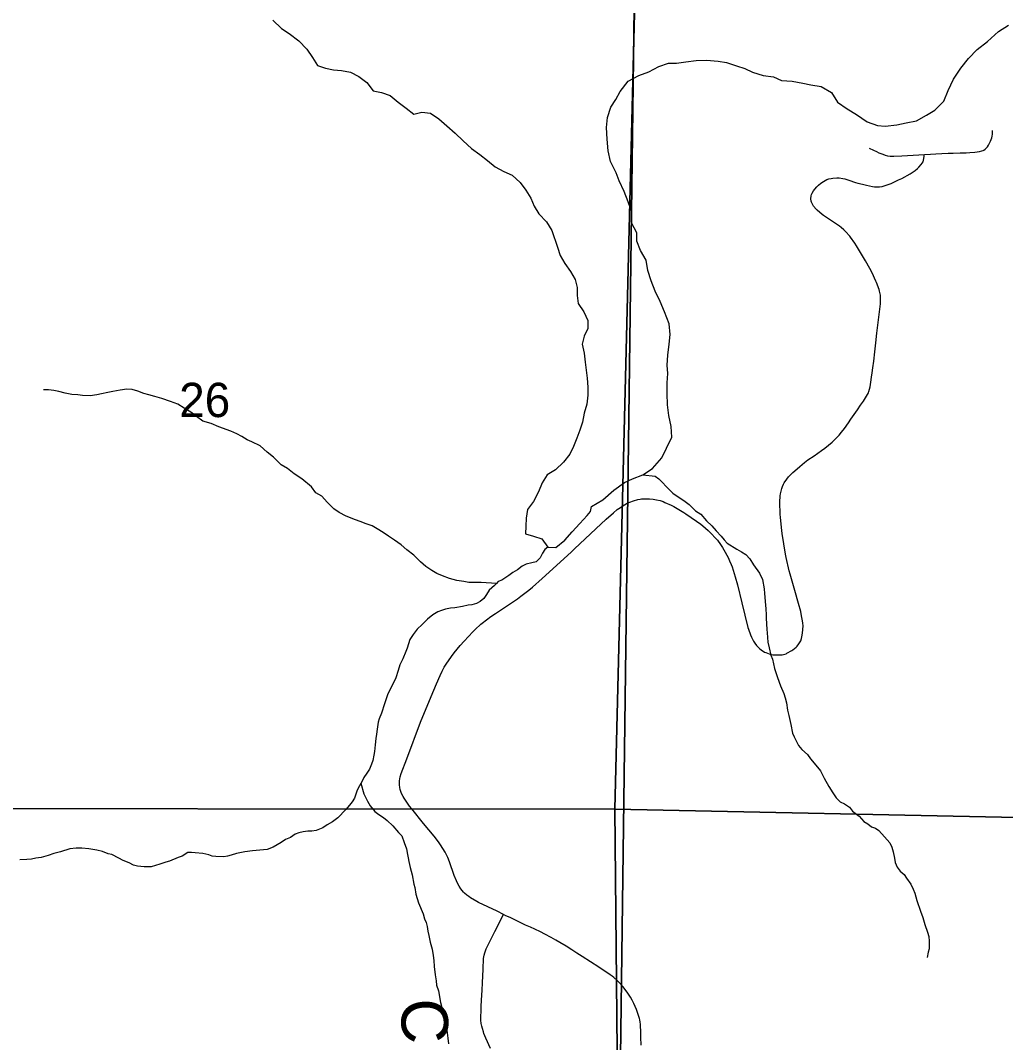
# Model space of a CAD drawing. Extents: x 0 to 34, y 0 to 22.
# Drawn here: x 19.467 to 20.67, y 15.38 to 16.628 of the extents above; entities that cross this region are included whole.
import ezdxf

# ---------------------------------------------------------------- set-up
doc = ezdxf.new("R2010")
doc.units = 0
for name, color, linetype in [('GM_X_Corporation', 7, 'Continuous'), ('GM_X_County_Road', 7, 'Continuous'), ('GM_X_County_Road_Text', 7, 'Continuous'), ('GM_X_Major_Lake', 7, 'Continuous'), ('GM_X_Minor_River', 7, 'Continuous'), ('GM_X_Section_Text', 7, 'Continuous'), ('GM_X_Township_Road', 7, 'Continuous')]:
    doc.layers.add(name, color=color, linetype=linetype)

msp = doc.modelspace()

# ---------------------------------------------------------------- linework, layer by layer
at = {"layer": 'GM_X_Corporation'}
for points in [[(18.6, 19.2331), (18.6, 14.6606), (18.9216, 14.6592), (19.4007, 14.6554), (19.8855, 14.6528), (20.2016, 14.6512), (20.203, 14.81), (20.1987, 15.2691), (20.2208, 16.9558), (20.2471, 18.8539), (20.254, 19.2058), (20.065, 19.208), (18.9898, 19.2261)], [(19.1937, 16.6992), (20.2179, 16.6698), (20.1931, 15.6647), (19.1743, 15.6658)], [(20.2179, 16.6698), (21.2309, 16.6512), (21.2159, 15.6439), (20.1931, 15.6647)], [(20.1931, 15.6647), (20.2028, 14.6536), (19.1768, 14.6588), (19.1743, 15.6658)], [(21.2159, 15.6439), (21.1958, 14.6279), (20.2028, 14.6536), (20.1931, 15.6647)]]:
    msp.add_lwpolyline(points, close=True, dxfattribs=at)
msp.add_lwpolyline([(20.2208, 16.9558), (20.1987, 15.2691), (20.203, 14.81), (20.2016, 14.6512), (20.2571, 14.6508), (21.1282, 14.6279), (21.314, 14.623), (22.3464, 14.612), (22.9003, 14.6033), (24.2301, 14.5912), (24.2265, 14.4444), (24.4406, 14.442), (25.338, 14.4317), (25.4, 14.4307), (25.4, 19.0068)], dxfattribs=at)
at = {"layer": 'GM_X_County_Road'}
for points in [[(20.0481, 15.5186), (20.0515, 15.5255), (20.0571, 15.5363)], [(20.0412, 15.3726), (20.0355, 15.3854), (20.0332, 15.3911), (20.0325, 15.3933), (20.0314, 15.3972), (20.0307, 15.4002), (20.0299, 15.4034), (20.0295, 15.4074), (20.0292, 15.4106), (20.0296, 15.4196), (20.0297, 15.4239), (20.0301, 15.4317), (20.0309, 15.4438), (20.0315, 15.4529), (20.0324, 15.4697), (20.0328, 15.4828), (20.033, 15.4848), (20.0335, 15.4868), (20.0342, 15.4894), (20.0358, 15.4943), (20.0378, 15.4986), (20.0407, 15.5043), (20.0465, 15.5155), (20.0481, 15.5186)]]:
    msp.add_lwpolyline(points, dxfattribs=at)
at = {"layer": 'GM_X_Major_Lake'}
for points in [[(19.7754, 16.6278), (19.786, 16.6176), (19.7955, 16.6116), (19.8072, 16.6028), (19.8171, 16.5926), (19.8239, 16.5824), (19.8299, 16.5725), (19.8398, 16.5691), (19.8496, 16.5672)], [(20.1633, 16.0283), (20.1645, 16.0342), (20.1784, 16.0423), (20.1916, 16.0542), (20.2048, 16.0634), (20.2146, 16.0681), (20.227, 16.0731), (20.2391, 16.0808), (20.2503, 16.0938), (20.2559, 16.1056), (20.2626, 16.119), (20.2617, 16.1319), (20.2589, 16.1455), (20.2573, 16.1584), (20.2568, 16.172), (20.257, 16.1853), (20.2577, 16.1967), (20.2568, 16.2066), (20.2575, 16.2191), (20.2592, 16.2324), (20.2606, 16.2442), (20.2594, 16.2574), (20.2536, 16.2718), (20.2481, 16.2846), (20.2423, 16.2971), (20.2373, 16.3099), (20.2334, 16.3224), (20.231, 16.3349), (20.2241, 16.3466), (20.2198, 16.3583), (20.2197, 16.3682), (20.2135, 16.3803), (20.2138, 16.3935), (20.2091, 16.406), (20.2044, 16.4189), (20.1983, 16.4317), (20.1944, 16.4415), (20.1878, 16.4555), (20.185, 16.4684), (20.1834, 16.4828), (20.1829, 16.4968), (20.1839, 16.5089), (20.1879, 16.5215), (20.1943, 16.531), (20.1995, 16.5406), (20.2092, 16.5532), (20.2224, 16.5602), (20.2345, 16.5648), (20.2466, 16.5714), (20.2583, 16.5753), (20.2681, 16.5754), (20.2798, 16.577), (20.2923, 16.5787), (20.3048, 16.5792), (20.3189, 16.5778), (20.3291, 16.576), (20.3416, 16.5723), (20.3515, 16.569), (20.361, 16.5645), (20.374, 16.5605), (20.3865, 16.5587), (20.3964, 16.5543), (20.4096, 16.5533), (20.4225, 16.5511), (20.432, 16.5489), (20.4449, 16.5468), (20.4575, 16.5397), (20.4648, 16.5276), (20.4766, 16.5198), (20.4881, 16.5127), (20.501, 16.5037), (20.5136, 16.4993), (20.5231, 16.4986), (20.5371, 16.4999), (20.5484, 16.5027), (20.5613, 16.5051), (20.5733, 16.512), (20.5835, 16.5182), (20.5944, 16.5289), (20.5999, 16.5419), (20.6062, 16.556), (20.6152, 16.5693), (20.6246, 16.5812), (20.6351, 16.5919), (20.6479, 16.6019), (20.6614, 16.6142), (20.6734, 16.6219)], [(19.8496, 16.5672), (19.8595, 16.5665), (19.8704, 16.5642), (19.8803, 16.5589), (19.8901, 16.5517), (19.8981, 16.5418), (19.9083, 16.5396), (19.9189, 16.5358), (19.9284, 16.5278), (19.9382, 16.5206), (19.9477, 16.5131), (19.9575, 16.5157), (19.9681, 16.5142), (19.978, 16.5074), (19.9878, 16.4987), (19.998, 16.49), (20.0079, 16.4805), (20.0181, 16.4714), (20.028, 16.4638), (20.0374, 16.4566), (20.0469, 16.4487), (20.0575, 16.4433), (20.0677, 16.4388), (20.0772, 16.4297), (20.0844, 16.4202), (20.0905, 16.4104), (20.0946, 16.4009), (20.1003, 16.3914), (20.1094, 16.3816), (20.1162, 16.3713), (20.123, 16.3508), (20.1261, 16.3406), (20.1321, 16.3307), (20.1389, 16.3212), (20.1446, 16.3114), (20.1469, 16.3015), (20.1469, 16.2917), (20.148, 16.2822), (20.1552, 16.2719), (20.1598, 16.2613), (20.1602, 16.2514), (20.1556, 16.242), (20.153, 16.2325), (20.1556, 16.2215), (20.1568, 16.2105), (20.1579, 16.2006), (20.1591, 16.1911), (20.1602, 16.1801), (20.1602, 16.1702), (20.1587, 16.1592), (20.1557, 16.1482), (20.1534, 16.1372), (20.1504, 16.1273), (20.1466, 16.1175), (20.1424, 16.1076), (20.1379, 16.0981), (20.1303, 16.0882), (20.1205, 16.0791), (20.1103, 16.073), (20.1042, 16.0631), (20.0997, 16.0521), (20.0936, 16.0404), (20.0864, 16.0305), (20.0849, 16.0199), (20.0842, 16.0104), (20.0838, 16.0009), (20.0936, 15.9982), (20.1039, 15.9948), (20.1111, 15.9846), (20.1209, 15.9842), (20.1319, 15.9933), (20.141, 16.0032), (20.1504, 16.0135), (20.1591, 16.0233), (20.1633, 16.0283)]]:
    msp.add_lwpolyline(points, dxfattribs=at)
at = {"layer": 'GM_X_Minor_River'}
for points in [[(20.0484, 15.9405), (20.0296, 15.9414), (20.0224, 15.9416), (20.0148, 15.9415), (20.0087, 15.9426), (20, 15.944), (19.9912, 15.9465), (19.9825, 15.9498), (19.9756, 15.9527), (19.9695, 15.9561), (19.9623, 15.9609), (19.9557, 15.9669), (19.9477, 15.9748), (19.9389, 15.9815), (19.932, 15.9875), (19.924, 15.9931), (19.9167, 15.9979), (19.9102, 16.0024), (19.9029, 16.0069), (19.8968, 16.0106), (19.8896, 16.0131), (19.882, 16.0161), (19.8763, 16.0179), (19.8649, 16.0223), (19.8565, 16.0271), (19.85, 16.0316), (19.8419, 16.0395), (19.8354, 16.047), (19.8281, 16.051), (19.8227, 16.0582), (19.8108, 16.0679), (19.8017, 16.0743), (19.7932, 16.0806), (19.7856, 16.0851), (19.7764, 16.0944), (19.7687, 16.1008), (19.7599, 16.1083), (19.75, 16.1131), (19.7443, 16.1157), (19.7378, 16.1198), (19.7317, 16.1231), (19.7241, 16.1264), (19.7096, 16.1315), (19.7001, 16.1356), (19.6902, 16.1385), (19.6822, 16.1441), (19.6753, 16.1493), (19.6673, 16.1545), (19.6596, 16.159), (19.6505, 16.1626), (19.6402, 16.1663), (19.6315, 16.1684), (19.6242, 16.1706), (19.6182, 16.172), (19.6109, 16.175), (19.6037, 16.1772), (19.5973, 16.1774), (19.5893, 16.1762), (19.5803, 16.1745), (19.5742, 16.1733), (19.5663, 16.1716), (19.5606, 16.1704), (19.5527, 16.1695), (19.5432, 16.1698), (19.5376, 16.1704), (19.53, 16.1711), (19.522, 16.1725), (19.5144, 16.1747), (19.5083, 16.1757), (19.5015, 16.1768), (19.4954, 16.1767)], [(20.227, 16.0731), (20.242, 16.0714), (20.2466, 16.068), (20.2508, 16.0639), (20.2562, 16.0583), (20.2639, 16.0504), (20.2788, 16.0403), (20.2838, 16.0366), (20.2914, 16.0291), (20.2979, 16.025), (20.3049, 16.0167), (20.3114, 16.0107), (20.3168, 16.0047), (20.3229, 15.9979), (20.3264, 15.9938), (20.3302, 15.9897), (20.3417, 15.9822), (20.3474, 15.9789), (20.3528, 15.9755), (20.3578, 15.9703), (20.3624, 15.9631), (20.3694, 15.953), (20.3733, 15.945), (20.3753, 15.9336), (20.3758, 15.9283), (20.3767, 15.9138), (20.3772, 15.9093), (20.3777, 15.902), (20.3777, 15.8979), (20.3783, 15.8842), (20.3787, 15.88), (20.3796, 15.8686), (20.3813, 15.8617), (20.3833, 15.853), (20.3856, 15.8481), (20.388, 15.8367), (20.3916, 15.8257), (20.3952, 15.8155), (20.3991, 15.806), (20.401, 15.8007), (20.4026, 15.7946), (20.4039, 15.7859), (20.4055, 15.7794), (20.4076, 15.7684), (20.41, 15.7578), (20.4119, 15.7533), (20.4139, 15.7491), (20.417, 15.7427), (20.4212, 15.7378), (20.4281, 15.7318), (20.4316, 15.7265), (20.4382, 15.7186), (20.4439, 15.7115), (20.4486, 15.7028), (20.454, 15.6926), (20.4591, 15.6847), (20.463, 15.6786), (20.4679, 15.6737), (20.4733, 15.6715), (20.4794, 15.6674), (20.4832, 15.6625), (20.4913, 15.6562), (20.4967, 15.6498), (20.5016, 15.6468), (20.5062, 15.6435), (20.5112, 15.6416), (20.5154, 15.639), (20.5223, 15.6311), (20.5285, 15.6236), (20.5312, 15.6187), (20.5328, 15.613), (20.5344, 15.605), (20.5352, 15.5997), (20.5376, 15.594), (20.5411, 15.5891), (20.546, 15.585), (20.5488, 15.5805), (20.5542, 15.5733), (20.5573, 15.5673), (20.5592, 15.5624), (20.5616, 15.5533), (20.566, 15.5404), (20.5691, 15.5328), (20.5715, 15.5241), (20.5747, 15.5146), (20.5762, 15.5093), (20.5767, 15.5036), (20.5768, 15.4945), (20.5754, 15.4902), (20.574, 15.4837)], [(20.1111, 15.9846), (20.1077, 15.9818), (20.1048, 15.9775), (20.1018, 15.9718), (20.097, 15.9667), (20.0917, 15.9655), (20.0849, 15.9639), (20.08, 15.9615), (20.074, 15.9569), (20.0684, 15.9537), (20.0635, 15.9502), (20.0549, 15.9444), (20.0507, 15.9428), (20.0485, 15.9405)], [(20.0485, 15.9405), (20.0459, 15.9378), (20.0395, 15.932), (20.0362, 15.927), (20.0329, 15.922), (20.0287, 15.9185), (20.0242, 15.9161), (20.0182, 15.9141), (20.014, 15.9137), (20.0069, 15.9121), (19.9978, 15.9108), (19.9925, 15.9103), (19.9861, 15.9091), (19.9812, 15.9075), (19.977, 15.9059), (19.971, 15.902), (19.9643, 15.8966), (19.9576, 15.8904), (19.9516, 15.8846), (19.9468, 15.878), (19.9427, 15.8719), (19.9394, 15.8615), (19.938, 15.8573), (19.9343, 15.8485), (19.9306, 15.8412), (19.9285, 15.834), (19.9256, 15.8252), (19.9156, 15.8044), (19.9116, 15.7933), (19.908, 15.7822), (19.9051, 15.7753), (19.904, 15.7711), (19.903, 15.7624), (19.9019, 15.7566), (19.9012, 15.7513), (19.9006, 15.7433), (19.8996, 15.7353), (19.8989, 15.7307), (19.8975, 15.7242), (19.896, 15.72), (19.8934, 15.7138), (19.8901, 15.7088), (19.8864, 15.7035), (19.8845, 15.6992), (19.8812, 15.6935), (19.8786, 15.6881), (19.8768, 15.6831), (19.875, 15.6785), (19.8724, 15.6739), (19.8691, 15.6697), (19.8646, 15.6643), (19.8549, 15.6542), (19.8485, 15.6496), (19.8418, 15.6457), (19.8365, 15.6422), (19.8282, 15.639), (19.8229, 15.6381), (19.8184, 15.6381), (19.8124, 15.6372), (19.8071, 15.636), (19.8029, 15.6344), (19.7969, 15.6305), (19.7909, 15.6278), (19.7857, 15.6242), (19.7808, 15.6215), (19.7759, 15.6184), (19.7687, 15.6156), (19.7642, 15.6152), (19.7551, 15.6146), (19.7506, 15.6142), (19.7415, 15.6129), (19.7313, 15.6109), (19.7245, 15.6089), (19.72, 15.6076), (19.7155, 15.6068), (19.706, 15.6071), (19.7015, 15.6074), (19.6973, 15.6092), (19.6901, 15.6106), (19.6806, 15.6116), (19.6764, 15.6119), (19.6719, 15.6119), (19.6647, 15.6076), (19.6598, 15.606), (19.6493, 15.6016), (19.6448, 15.6), (19.6376, 15.5976), (19.6271, 15.5944), (19.6184, 15.5947)], [(19.883, 15.6966), (19.8867, 15.6837), (19.891, 15.6746), (19.8944, 15.6689), (19.9002, 15.6622), (19.9048, 15.6584), (19.9105, 15.6547), (19.9151, 15.651), (19.922, 15.6446), (19.929, 15.6363), (19.9328, 15.6322), (19.936, 15.6242), (19.9387, 15.6166), (19.9399, 15.6094), (19.9408, 15.6053), (19.9416, 15.6011), (19.9432, 15.5935), (19.9456, 15.5848), (19.9476, 15.5734), (19.9488, 15.5692), (19.9501, 15.5612), (19.9533, 15.5506), (19.9588, 15.5373), (19.9607, 15.5309), (19.9627, 15.5267), (19.9639, 15.5218), (19.9647, 15.5161), (19.9659, 15.5108), (19.9676, 15.5024), (19.97, 15.4941), (19.9712, 15.4861), (19.9721, 15.48), (19.9725, 15.4728), (19.9738, 15.4625), (19.975, 15.4553), (19.9751, 15.45), (19.9779, 15.4432), (19.9803, 15.4291), (19.982, 15.4211), (19.9832, 15.4158), (19.9848, 15.4101), (19.9864, 15.4048), (19.9872, 15.3999), (19.9884, 15.3919), (19.9893, 15.3855), (19.9898, 15.3786)], [(19.6184, 15.5947), (19.6104, 15.5953), (19.6055, 15.5964), (19.6001, 15.5994), (19.5929, 15.6023), (19.5875, 15.6049), (19.5788, 15.6097), (19.5746, 15.6104), (19.5677, 15.6134), (19.5605, 15.6148), (19.5507, 15.6165), (19.5423, 15.6172), (19.5355, 15.6174), (19.5276, 15.6166), (19.5163, 15.613), (19.5083, 15.6109), (19.5012, 15.6082), (19.4929, 15.6061), (19.4861, 15.6049), (19.4808, 15.6037), (19.4751, 15.6036), (19.4668, 15.6031)]]:
    msp.add_lwpolyline(points, dxfattribs=at)
at = {"layer": 'GM_X_Township_Road'}
for points in [[(20.5035, 16.4718), (20.5088, 16.4692), (20.5122, 16.4675), (20.5154, 16.466), (20.5199, 16.4641), (20.5231, 16.463), (20.5256, 16.4623), (20.5292, 16.4619), (20.5337, 16.4618), (20.5433, 16.4622), (20.5708, 16.4638), (20.5781, 16.4642), (20.5846, 16.4646), (20.5922, 16.4651), (20.5999, 16.4656), (20.6059, 16.4657), (20.6146, 16.466), (20.6217, 16.4661), (20.6261, 16.4664), (20.6322, 16.4669), (20.6379, 16.4677), (20.6409, 16.4683), (20.6427, 16.4689), (20.6435, 16.4693), (20.645, 16.4704), (20.6466, 16.4719), (20.6479, 16.4734), (20.649, 16.4751), (20.6503, 16.4776), (20.6517, 16.4802), (20.6524, 16.4823), (20.653, 16.4841), (20.6535, 16.4861), (20.6539, 16.4886), (20.654, 16.4908), (20.6541, 16.493)], [(20.1979, 16.0319), (20.1986, 16.0324), (20.2013, 16.0342), (20.2047, 16.0365), (20.2082, 16.0383), (20.2113, 16.0396), (20.2157, 16.0412), (20.2209, 16.0428), (20.2238, 16.0434), (20.2256, 16.0436), (20.2317, 16.0438), (20.2351, 16.0436), (20.2399, 16.0431), (20.2439, 16.0424), (20.2481, 16.0415), (20.2519, 16.0402), (20.2541, 16.0393), (20.2617, 16.0359), (20.2649, 16.0341), (20.277, 16.0269), (20.2797, 16.0252), (20.2928, 16.0164), (20.2979, 16.0127), (20.3004, 16.0107), (20.3068, 16.005), (20.3103, 16.0017), (20.3163, 15.9953), (20.3181, 15.9932), (20.322, 15.9879), (20.3244, 15.9842), (20.3261, 15.9814), (20.3311, 15.9719), (20.333, 15.9679), (20.3349, 15.9635), (20.3361, 15.9605), (20.3397, 15.9485), (20.3425, 15.9386), (20.3479, 15.9169), (20.3553, 15.8867), (20.356, 15.8844), (20.3584, 15.8776), (20.3597, 15.8747), (20.3624, 15.8698), (20.364, 15.8674), (20.3659, 15.8648), (20.3677, 15.8629), (20.3697, 15.861), (20.3717, 15.8594), (20.3757, 15.8567), (20.3772, 15.8559), (20.3812, 15.8544), (20.3825, 15.854), (20.3859, 15.8534), (20.388, 15.8532), (20.3959, 15.8532), (20.3973, 15.8533), (20.399, 15.8536), (20.402, 15.8546), (20.4031, 15.8551), (20.4091, 15.8586), (20.4103, 15.8594), (20.4141, 15.8626), (20.4154, 15.864), (20.4177, 15.8668), (20.4191, 15.869), (20.4198, 15.8702), (20.4208, 15.873), (20.4214, 15.8754), (20.4221, 15.8796), (20.4226, 15.8843), (20.4227, 15.8885), (20.4225, 15.8917), (20.4221, 15.8949), (20.421, 15.901), (20.4199, 15.9062), (20.4173, 15.916), (20.4126, 15.9317), (20.4069, 15.9517), (20.4059, 15.9558), (20.4022, 15.972), (20.4014, 15.976), (20.3972, 16.0012), (20.3967, 16.0049), (20.3951, 16.021), (20.3948, 16.0248), (20.3942, 16.0394), (20.3948, 16.0474), (20.3952, 16.0499), (20.3967, 16.0562), (20.3976, 16.0587), (20.3988, 16.0615), (20.3998, 16.0633), (20.403, 16.0678), (20.4051, 16.0704), (20.4102, 16.0756), (20.4125, 16.0777), (20.4188, 16.0833), (20.4245, 16.088), (20.4286, 16.0911), (20.4361, 16.0962), (20.4453, 16.1026), (20.4494, 16.1056), (20.4582, 16.113), (20.4622, 16.1168), (20.4666, 16.1213), (20.4697, 16.1249), (20.4731, 16.1294), (20.4782, 16.1366), (20.4811, 16.1409), (20.485, 16.1464), (20.489, 16.1522), (20.4929, 16.1578), (20.4965, 16.163), (20.499, 16.1669), (20.5025, 16.1731), (20.5031, 16.1747), (20.504, 16.1776), (20.5046, 16.1802), (20.5055, 16.1859), (20.5064, 16.1922), (20.5071, 16.1973), (20.5079, 16.2037), (20.5089, 16.2118), (20.5102, 16.2232), (20.5114, 16.234), (20.5128, 16.2457), (20.5172, 16.2818), (20.5174, 16.2844), (20.5171, 16.2924), (20.5162, 16.2969), (20.5155, 16.2993), (20.5125, 16.3075), (20.5117, 16.3095), (20.5071, 16.3193), (20.5043, 16.3248), (20.499, 16.334), (20.4881, 16.3523), (20.486, 16.3556), (20.4807, 16.3632), (20.4798, 16.3643), (20.4745, 16.37), (20.4723, 16.3721), (20.4694, 16.3746), (20.4671, 16.3763), (20.4477, 16.3894), (20.4459, 16.3908), (20.44, 16.3958), (20.4387, 16.3971), (20.4355, 16.401), (20.4345, 16.4026), (20.4331, 16.4056), (20.4327, 16.4069), (20.4323, 16.4099), (20.4327, 16.4136), (20.4331, 16.4149), (20.4338, 16.4166), (20.4355, 16.4195), (20.437, 16.4215), (20.4396, 16.4246), (20.4416, 16.4266), (20.4444, 16.4288), (20.4475, 16.4309), (20.4498, 16.4323), (20.4518, 16.4332), (20.4543, 16.4341), (20.4571, 16.4348), (20.4592, 16.4351), (20.464, 16.4354), (20.4667, 16.4353), (20.4711, 16.4347), (20.4735, 16.4341), (20.4785, 16.4325), (20.4868, 16.4298), (20.4896, 16.429), (20.4951, 16.4276), (20.5, 16.4263), (20.5074, 16.4247), (20.5098, 16.4244), (20.5139, 16.4243), (20.5162, 16.4244), (20.5191, 16.4249), (20.5217, 16.4255), (20.5266, 16.4272), (20.5301, 16.4286), (20.5394, 16.4329), (20.5433, 16.4348), (20.5534, 16.4402), (20.5559, 16.4418), (20.5595, 16.4443), (20.5625, 16.4468), (20.5642, 16.4484), (20.5669, 16.4515), (20.5682, 16.4534), (20.5692, 16.4551), (20.5699, 16.4571), (20.5703, 16.4592), (20.5706, 16.4617), (20.5707, 16.4629), (20.5708, 16.4638)], [(20.1918, 15.4595), (20.1897, 15.4611), (20.1874, 15.4628), (20.1736, 15.472), (20.1532, 15.4851), (20.1467, 15.4893), (20.1405, 15.4933), (20.1335, 15.4977), (20.126, 15.5023), (20.121, 15.5052), (20.1152, 15.5084), (20.1076, 15.5123), (20.1023, 15.515), (20.0954, 15.5184), (20.0899, 15.5208), (20.0841, 15.5235), (20.0773, 15.5267), (20.0707, 15.5297), (20.0651, 15.5326), (20.0601, 15.5348), (20.0571, 15.5363), (20.0494, 15.5402), (20.0266, 15.551), (20.0246, 15.5521), (20.0169, 15.5565), (20.0146, 15.5583), (20.0123, 15.5599), (20.0093, 15.5625), (20.0081, 15.5637), (20.0049, 15.5678), (20.003, 15.5709), (20.0006, 15.5753), (19.9995, 15.5775), (19.9968, 15.584), (19.991, 15.6008), (19.9891, 15.6059), (19.9875, 15.6093), (19.9859, 15.6123), (19.9802, 15.6215), (19.9776, 15.6252), (19.9724, 15.6321), (19.9595, 15.6475), (19.945, 15.6654), (19.9425, 15.6686), (19.9357, 15.6782), (19.9345, 15.6802), (19.9331, 15.6833), (19.9323, 15.6851), (19.9311, 15.6888), (19.9304, 15.6914), (19.93, 15.6946), (19.9302, 15.6996), (19.9304, 15.7019), (19.931, 15.7045), (19.9323, 15.7086), (19.939, 15.7264), (19.9559, 15.7709), (19.9689, 15.8023), (19.9751, 15.8178), (19.9796, 15.8282), (19.9821, 15.8334), (19.9846, 15.8381), (19.9872, 15.8419), (19.9937, 15.8511), (19.9969, 15.8557), (20.0043, 15.8647), (20.009, 15.8699), (20.0197, 15.8814), (20.0226, 15.8843), (20.0293, 15.8907), (20.0309, 15.892), (20.0415, 15.8999), (20.0472, 15.9038), (20.0741, 15.9217), (20.0782, 15.9247), (20.0879, 15.9321), (20.0925, 15.9359), (20.1043, 15.9464), (20.1396, 15.9787), (20.1437, 15.9826), (20.1697, 16.0072), (20.1825, 16.0188), (20.1912, 16.0266), (20.1959, 16.0305), (20.1979, 16.0319)], [(20.225, 15.3768), (20.2247, 15.3867), (20.2245, 15.3946), (20.2244, 15.3992), (20.2241, 15.4026), (20.2237, 15.4051), (20.2233, 15.4079), (20.223, 15.4094), (20.221, 15.4154), (20.2193, 15.4203), (20.2161, 15.4277), (20.214, 15.4318), (20.2121, 15.4355), (20.2089, 15.4404), (20.2044, 15.4465), (20.2033, 15.4479), (20.2021, 15.4493), (20.1987, 15.4529), (20.1957, 15.4558), (20.1918, 15.4595)]]:
    msp.add_lwpolyline(points, dxfattribs=at)

# ---------------------------------------------------------------- texts
at = {"layer": 'GM_X_County_Road_Text'}
msp.add_text('C', height=0.0568, rotation=272.5221, dxfattribs=at).set_placement((19.9313, 15.4325))
at = {"layer": 'GM_X_Section_Text'}
msp.add_text('26', height=0.04186, rotation=0, dxfattribs=at).set_placement((19.6612, 16.1434))

doc.saveas('drawing.dxf')
